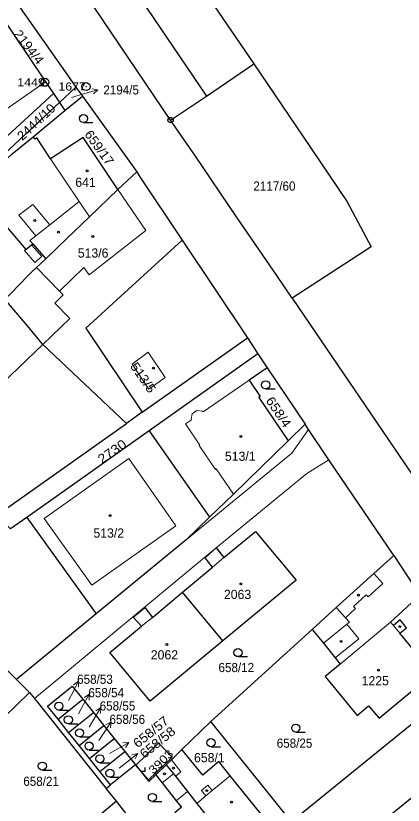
# Model space of a CAD drawing. Extents: x -679733 to -673243, y -1075091 to -1066557.
# Drawn here: x -676064.2 to -675992.4, y -1071368.7 to -1071222.5 of the extents above; entities that cross this region are included whole.
import ezdxf
from ezdxf.enums import TextEntityAlignment as Align

# ---------------------------------------------------------------- set-up
doc = ezdxf.new("R2010")
doc.units = 0
doc.header["$LTSCALE"] = 0.68
for name, color, linetype, lineweight in [('1', 7, 'Continuous', 25), ('3', 7, 'Continuous', 25), ('4', 7, 'Continuous', 13), ('5', 7, 'Continuous', 25), ('7', 7, 'Continuous', 13), ('8', 7, 'Continuous', 25)]:
    doc.layers.add(name, color=color, linetype=linetype, lineweight=lineweight)
doc.layers.add('2', color=7, linetype='Continuous')

msp = doc.modelspace()

# ---------------------------------------------------------------- linework, layer by layer
at = {"layer": '1'}
for p, q in [((-676028.85, -1071237.39), (-676020.06, -1071231.4)), ((-676057.23, -1071236.86), (-676067.3, -1071246.07)), ((-676051.84, -1071237.4), (-676041.78, -1071251.43)), ((-676035.5, -1071241.81), (-676028.85, -1071237.39)), ((-676061.01, -1071244.89), (-676055.1, -1071240.03)), ((-676045.31, -1071254.69), (-676041.78, -1071251.43)), ((-676012.95, -1071274.83), (-675981.32, -1071321.28)), ((-676040.74, -1071295.93), (-676021.26, -1071282.16)), ((-676067.84, -1071315.09), (-676043.68, -1071298.01)), ((-675994.12, -1071322.49), (-675989.25, -1071329.82)), ((-676025.79, -1071338.26), (-676033.26, -1071329.25)), ((-676028.06, -1071353.21), (-676009.26, -1071336.19)), ((-676056.36, -1071352.81), (-676051.75, -1071349.11)), ((-676054.42, -1071355.23), (-676049.81, -1071351.53)), ((-676052.47, -1071357.65), (-676047.88, -1071353.95)), ((-676013.1, -1071371.78), (-676028.06, -1071353.21)), ((-676050.53, -1071360.07), (-676045.94, -1071356.36)), ((-676048.59, -1071362.48), (-676044, -1071358.79)), ((-676042.03, -1071361.24), (-676046.62, -1071364.94)), ((-676038.23, -1071363.09), (-676036.31, -1071361.22)), ((-676045.55, -1071367.99), (-676047.45, -1071365.61)), ((-676031.05, -1071386.16), (-676045.55, -1071367.99))]:
    msp.add_line(p, q, dxfattribs=at)
for points in [[(-676103.35, -1071142.45), (-676096.46, -1071137.77), (-676028.85, -1071237.39)], [(-676035.5, -1071241.81), (-676092.07, -1071158.2), (-676094.95, -1071154.67), (-676098.88, -1071149.06), (-676103.35, -1071142.45)], [(-676057.54, -1071176.05), (-676051.91, -1071184.4), (-676048.82, -1071192.06), (-676044.36, -1071196.27), (-676042.1, -1071199.04), (-676042.78, -1071199.61), (-676041.89, -1071200.9), (-676041.23, -1071200.44), (-676039.9, -1071202.36), (-676040.58, -1071202.86), (-676039.72, -1071204.1), (-676039.03, -1071203.62), (-676020.06, -1071231.4)], [(-676065.44, -1071218.08), (-676054.21, -1071234.1), (-676053.04, -1071235.73), (-676051.84, -1071237.4)], [(-676068.21, -1071220.62), (-676058.68, -1071234.72), (-676057.23, -1071236.86), (-676056.09, -1071238.56), (-676053.04, -1071235.73)], [(-676020.06, -1071231.4), (-676010.95, -1071244.79), (-676002.77, -1071256.97), (-675998.32, -1071265.31), (-676012.95, -1071274.83)], [(-676056.09, -1071238.56), (-676055.1, -1071240.03), (-676051.84, -1071237.4)], [(-676070.68, -1071252.14), (-676064.34, -1071246.24), (-676056.09, -1071238.56)], [(-676012.95, -1071274.83), (-676015.82, -1071270.62), (-676023.15, -1071259.93), (-676030.99, -1071248.32), (-676035.5, -1071241.81)], [(-676072.57, -1071255.13), (-676070.39, -1071253.14), (-676068.85, -1071251.72), (-676064.87, -1071248.06), (-676061.01, -1071244.89)], [(-676045.31, -1071254.69), (-676051.72, -1071245.01), (-676057.74, -1071248.98), (-676060.32, -1071245.11), (-676060.63, -1071245.35), (-676061.01, -1071244.89)], [(-676041.78, -1071251.43), (-676041.31, -1071252.15), (-676033.35, -1071264.07)], [(-676072.57, -1071255.13), (-676070.52, -1071257.71), (-676070.06, -1071256.78), (-676062.36, -1071265.8), (-676061.28, -1071264.9), (-676061.05, -1071264.71), (-676058.63, -1071267.49)], [(-676058.63, -1071267.49), (-676054.69, -1071263.66), (-676050.55, -1071259.71), (-676045.31, -1071254.69)], [(-676033.35, -1071264.07), (-676051.24, -1071280.34), (-676040.74, -1071295.93), (-676043.68, -1071298.01)], [(-676033.35, -1071264.07), (-676021.26, -1071282.16), (-676019.3, -1071285.1), (-676017.56, -1071287.7), (-676010.57, -1071298.17)], [(-676066.25, -1071274.96), (-676065.14, -1071273.92), (-676061.92, -1071270.61), (-676061.33, -1071270.07), (-676060.34, -1071269.11), (-676058.63, -1071267.49)], [(-676043.68, -1071298.01), (-676059.17, -1071283.4), (-676061.74, -1071280.32), (-676066.25, -1071274.96)], [(-676019.3, -1071285.1), (-676039.48, -1071299.37), (-676028.29, -1071315.38)], [(-676017.56, -1071287.7), (-676020.92, -1071290), (-676018.86, -1071293.04), (-676019.11, -1071293.21), (-676013.69, -1071301.2)], [(-675994.12, -1071322.49), (-676006.13, -1071304.73), (-676009.94, -1071299.1), (-676010.57, -1071298.17), (-676013.69, -1071301.2)], [(-676039.48, -1071299.37), (-676062.18, -1071315.42), (-676049.32, -1071333.3)], [(-676013.69, -1071301.2), (-676023.86, -1071311.08), (-676028.29, -1071315.38)], [(-676062.18, -1071315.42), (-676065.21, -1071317.56), (-676067.84, -1071315.09)], [(-676028.29, -1071315.38), (-676032.59, -1071319.57), (-676049.32, -1071333.3), (-676064.07, -1071345.41)], [(-676033.26, -1071329.25), (-676027.71, -1071324.66), (-676029.1, -1071322.88), (-676027.02, -1071321.08), (-676025.6, -1071322.86), (-676019.73, -1071318.04), (-676012.22, -1071327.04), (-676025.79, -1071338.26)], [(-676009.26, -1071336.19), (-676004.77, -1071332.13), (-675997.81, -1071325.83), (-675994.12, -1071322.49)], [(-676025.79, -1071338.26), (-676039.31, -1071349.48), (-676046.75, -1071340.45), (-676040.89, -1071335.59), (-676042.42, -1071333.89), (-676040.27, -1071332.13), (-676038.86, -1071333.93), (-676033.26, -1071329.25)], [(-676009.26, -1071336.19), (-676007.17, -1071338.68), (-676004.95, -1071341.45), (-676004.05, -1071342.57), (-676006.86, -1071344.9), (-676000.89, -1071352.08), (-675998.77, -1071350.31), (-675996.85, -1071352.62), (-675986.84, -1071344.35), (-675993.01, -1071336.87), (-675991.76, -1071335.84), (-675992.93, -1071334.41), (-675994.18, -1071335.44), (-675994.71, -1071334.8), (-675989.25, -1071329.82)], [(-676064.07, -1071345.41), (-676070.91, -1071338.54), (-676104.1, -1071371.16)], [(-675981.12, -1071342.08), (-675981.53, -1071346.24), (-676013.1, -1071371.78), (-676022.08, -1071378.97), (-676031.05, -1071386.16), (-676043.47, -1071395.98), (-676055.74, -1071406.21), (-676068, -1071416.32)], [(-676064.07, -1071345.41), (-676062.05, -1071347.45), (-676061.64, -1071347.82)], [(-676056.36, -1071352.81), (-676058.33, -1071350.36), (-676053.72, -1071346.66), (-676051.75, -1071349.11), (-676049.81, -1071351.53), (-676047.88, -1071353.95)], [(-676095.93, -1071381.09), (-676084.99, -1071370.48), (-676073.38, -1071359.21), (-676061.64, -1071347.82)], [(-676061.64, -1071347.82), (-676060.74, -1071348.94), (-676047.45, -1071365.61), (-676046.62, -1071364.94), (-676048.59, -1071362.48), (-676050.53, -1071360.07), (-676052.47, -1071357.65), (-676054.42, -1071355.23), (-676056.36, -1071352.81)], [(-676047.88, -1071353.95), (-676045.94, -1071356.36), (-676044, -1071358.79), (-676042.03, -1071361.24)], [(-676036.31, -1071361.22), (-676035.35, -1071360.29), (-676033.42, -1071358.42), (-676028.06, -1071353.21)], [(-675972.41, -1071355.19), (-675973.57, -1071354.84), (-675986.39, -1071363.8), (-675994.73, -1071370.59)], [(-676024.92, -1071375.57), (-676021.05, -1071372.34), (-676020.66, -1071372.8), (-676020.77, -1071372.89), (-676020.3, -1071373.46), (-676018.83, -1071372.24), (-676019.3, -1071371.67), (-676019.41, -1071371.76), (-676019.79, -1071371.3), (-676018.7, -1071370.38), (-676024.43, -1071363.29), (-676026.58, -1071360.62), (-676029.54, -1071363.15), (-676033.42, -1071358.42)], [(-676042.03, -1071361.24), (-676041.97, -1071361.32), (-676039.53, -1071364.35), (-676038.23, -1071363.09)], [(-676036.31, -1071361.22), (-676034.97, -1071362.9), (-676034.61, -1071363.36), (-676032.37, -1071366.18), (-676030.61, -1071368.4), (-676024.92, -1071375.57)], [(-676038.23, -1071363.09), (-676037.06, -1071364.56), (-676034.47, -1071367.93), (-676033.48, -1071369.11), (-676034.7, -1071370.13), (-676033.88, -1071371.1), (-676036.98, -1071373.68), (-676031.11, -1071380.73), (-676030.05, -1071379.84), (-676029.66, -1071380.3), (-676029.77, -1071380.39), (-676029.57, -1071380.63), (-676028.11, -1071379.42), (-676028.31, -1071379.18), (-676028.42, -1071379.27), (-676028.8, -1071378.81), (-676024.92, -1071375.57)], [(-676045.55, -1071367.99), (-676053.19, -1071374.41), (-676055.17, -1071372.05), (-676059.8, -1071375.94), (-676059.9, -1071375.82)]]:
    msp.add_lwpolyline(points, dxfattribs=at)
msp.add_lwpolyline([(-676041.97, -1071361.32), (-676037.72, -1071357.23), (-676035.22, -1071359.84), (-676039.61, -1071364.01)], close=True, dxfattribs=at)
at = {"layer": '3'}
for p, q in [((-676051.643, -1071242.28), (-676049.893, -1071242.28)), ((-676017.863, -1071291.61), (-676016.113, -1071291.61)), ((-676022.993, -1071341.21), (-676021.243, -1071341.21)), ((-676056.213, -1071351.12), (-676054.463, -1071351.12)), ((-676054.453, -1071353.66), (-676052.703, -1071353.66)), ((-676012.283, -1071355.19), (-676010.533, -1071355.19)), ((-676052.373, -1071356.08), (-676050.623, -1071356.08)), ((-676050.613, -1071358.52), (-676048.863, -1071358.52)), ((-676028.003, -1071357.89), (-676026.253, -1071357.89)), ((-676048.603, -1071360.88), (-676046.853, -1071360.88)), ((-676059.273, -1071362.23), (-676057.523, -1071362.23)), ((-676046.743, -1071363.55), (-676044.993, -1071363.55)), ((-676038.873, -1071368.04), (-676037.123, -1071368.04))]:
    msp.add_line(p, q, dxfattribs=at)
msp.add_lwpolyline([(-676040.891, -1071362.42), (-676040.22, -1071362.42), (-676040.22, -1071361.75)], dxfattribs=at)
for centre in [(-676051.6429, -1071241.5298), (-676017.8629, -1071290.8598), (-676022.9929, -1071340.4598), (-676056.2129, -1071350.3698), (-676054.4529, -1071352.9098), (-676052.3729, -1071355.3298), (-676012.2829, -1071354.4398), (-676050.6129, -1071357.7698), (-676028.0029, -1071357.1398), (-676048.6029, -1071360.1298), (-676059.2729, -1071361.4798), (-676046.7429, -1071362.7998), (-676038.8729, -1071367.2898)]:
    msp.add_circle(centre, 0.75, dxfattribs=at)
at = {"layer": '4'}
for p, q in [((-676058.68, -1071234.72), (-676067.83, -1071241.05)), ((-676057.74, -1071248.98), (-676052.44, -1071256.89)), ((-676045.31, -1071254.69), (-676040.07, -1071262.28)), ((-676063.63, -1071259.41), (-676061.07, -1071257.43)), ((-676061.07, -1071257.43), (-676057.89, -1071261.22)), ((-676052.44, -1071256.89), (-676057.89, -1071261.22)), ((-676052.44, -1071256.89), (-676050.55, -1071259.71)), ((-676063.63, -1071259.41), (-676060.49, -1071263.28)), ((-676057.89, -1071261.22), (-676060.49, -1071263.28)), ((-676040.07, -1071262.28), (-676050.6, -1071270.5)), ((-676060.49, -1071263.28), (-676061.57, -1071264.14)), ((-676061.57, -1071264.14), (-676061.05, -1071264.71)), ((-676061.28, -1071264.9), (-676059.39, -1071267.11)), ((-676062.59, -1071265.99), (-676062.36, -1071265.8)), ((-676060.7, -1071268.19), (-676062.59, -1071265.99)), ((-676059.39, -1071267.11), (-676060.7, -1071268.19)), ((-676060.34, -1071269.11), (-676056.11, -1071273.48)), ((-676056.11, -1071273.48), (-676051.6, -1071269.12)), ((-676051.6, -1071269.12), (-676050.6, -1071270.5)), ((-676056.11, -1071273.48), (-676055.41, -1071274.2)), ((-676055.41, -1071274.2), (-676056.96, -1071275.7)), ((-676056.96, -1071275.7), (-676054.19, -1071278.56)), ((-676054.19, -1071278.56), (-676059.17, -1071283.4)), ((-676042.65, -1071287.03), (-676039.64, -1071284.82)), ((-676039.64, -1071284.82), (-676036.5, -1071289.49)), ((-676039.56, -1071291.67), (-676042.65, -1071287.03)), ((-676036.5, -1071289.49), (-676039.56, -1071291.67)), ((-676029.46, -1071295.86), (-676020.92, -1071290)), ((-676031.48, -1071296.22), (-676030.65, -1071295.64)), ((-676030.65, -1071295.64), (-676029.55, -1071295.74)), ((-676029.55, -1071295.74), (-676029.46, -1071295.86)), ((-676032.75, -1071298.11), (-676031.6, -1071297.33)), ((-676031.68, -1071297.2), (-676031.48, -1071296.22)), ((-676031.6, -1071297.33), (-676031.68, -1071297.2)), ((-676030.06, -1071302.04), (-676032.75, -1071298.11)), ((-676009.94, -1071299.1), (-676013.03, -1071303.52)), ((-676030.18, -1071302.12), (-676030.06, -1071302.04)), ((-676027.16, -1071306.53), (-676030.18, -1071302.12)), ((-676058.93, -1071315.59), (-676043.26, -1071304.51)), ((-676013.03, -1071303.52), (-676032.59, -1071319.57)), ((-676006.13, -1071304.73), (-676010.22, -1071307.25)), ((-676027.04, -1071306.44), (-676027.16, -1071306.53)), ((-676023.86, -1071311.08), (-676027.04, -1071306.44)), ((-676010.22, -1071307.25), (-676027.02, -1071321.08)), ((-676050.1, -1071327.94), (-676058.93, -1071315.59)), ((-676027.02, -1071321.08), (-676060.74, -1071348.94)), ((-676027.71, -1071324.66), (-676025.6, -1071322.86)), ((-675996.12, -1071327.68), (-675997.81, -1071325.83)), ((-675998.84, -1071330.15), (-675996.12, -1071327.68)), ((-676001.57, -1071331.9), (-675999.2, -1071329.76)), ((-675999.2, -1071329.76), (-675998.84, -1071330.15)), ((-676003.08, -1071334), (-676004.77, -1071332.13)), ((-676003.08, -1071334), (-676001.21, -1071332.3)), ((-676001.21, -1071332.3), (-676001.57, -1071331.9)), ((-676040.89, -1071335.59), (-676038.86, -1071333.93)), ((-676002.34, -1071334.82), (-676003.08, -1071334)), ((-676007.17, -1071338.68), (-676002.81, -1071335.17)), ((-676004.05, -1071342.57), (-675994.71, -1071334.8)), ((-676002.81, -1071335.17), (-676002.34, -1071334.82)), ((-676000.59, -1071337.93), (-676002.81, -1071335.17)), ((-675994.18, -1071335.44), (-675993.01, -1071336.87)), ((-676004.95, -1071341.45), (-676000.59, -1071337.93)), ((-676033.57, -1071362.53), (-676035.35, -1071360.29)), ((-676037.06, -1071364.56), (-676034.97, -1071362.9)), ((-676034.61, -1071363.36), (-676033.57, -1071362.53)), ((-676024.43, -1071363.29), (-676027.81, -1071366.02)), ((-676034.47, -1071367.93), (-676032.37, -1071366.18)), ((-676029.77, -1071366), (-676028.61, -1071365.03)), ((-676028.96, -1071366.98), (-676029.77, -1071366)), ((-676028.96, -1071366.98), (-676027.81, -1071366.02)), ((-676027.81, -1071366.02), (-676028.61, -1071365.03)), ((-676030.61, -1071368.4), (-676028.96, -1071366.98))]:
    msp.add_line(p, q, dxfattribs=at)
for points in [[(-676059.17, -1071283.4), (-676084.73, -1071307.8), (-676087.31, -1071305.06)], [(-676043.26, -1071304.51), (-676034.52, -1071316.95), (-676050.1, -1071327.94)]]:
    msp.add_lwpolyline(points, dxfattribs=at)
at = {"layer": '5'}
for centre in [(-676050.9568, -1071251.1992), (-676060.6668, -1071260.4192), (-676056.2868, -1071262.5692), (-676049.9268, -1071263.3792), (-676038.6868, -1071287.7492), (-676022.4468, -1071300.4392), (-676046.7168, -1071315.0892), (-676022.4968, -1071327.7492), (-676000.6768, -1071329.7992), (-675992.9568, -1071335.6492), (-676003.8868, -1071338.3792), (-676036.1968, -1071338.9392), (-675996.9668, -1071343.6992), (-676034.9468, -1071361.8692), (-676036.6368, -1071362.9292), (-676028.7568, -1071366.0292), (-676024.2168, -1071368.1492)]:
    msp.add_circle(centre, 0.175, dxfattribs=at)
at = {"layer": '7'}
for p, q in [((-676048.965, -1071236.213), (-676050.066, -1071236.008)), ((-676052.578, -1071345.736), (-676053.478, -1071346.401)), ((-676050.565, -1071348.145), (-676051.489, -1071348.778)), ((-676048.424, -1071350.628), (-676049.369, -1071351.228)), ((-676046.502, -1071353.312), (-676047.477, -1071353.862)), ((-676043.225, -1071357.125), (-676044.344, -1071357.173)), ((-676041.575, -1071359.152), (-676042.673, -1071359.374))]:
    msp.add_line(p, q, dxfattribs=at)
for points in [[(-676053.9, -1071237.63), (-676051.85, -1071237.04), (-676048.965, -1071236.213), (-676049.79, -1071236.97)], [(-676054.42, -1071349.33), (-676053.94, -1071348.41), (-676052.578, -1071345.736), (-676052.586, -1071346.856)], [(-676052.6, -1071351.82), (-676052.02, -1071350.77), (-676050.565, -1071348.145), (-676050.613, -1071349.264)], [(-676050.59, -1071354.24), (-676049.97, -1071353.2), (-676048.424, -1071350.628), (-676048.511, -1071351.744)], [(-676048.81, -1071356.75), (-676048.18, -1071355.8), (-676046.502, -1071353.312), (-676046.647, -1071354.422)], [(-676046.83, -1071359.13), (-676045.85, -1071358.58), (-676043.225, -1071357.125), (-676043.858, -1071358.049)], [(-676045.06, -1071361.87), (-676043.94, -1071361), (-676041.575, -1071359.152), (-676042.056, -1071360.164)]]:
    msp.add_lwpolyline(points, dxfattribs=at)
at = {"layer": '8'}
for centre, radius in [((-676058.8, -1071234.8098), 0.75), ((-676058.8, -1071234.8098), 0.03), ((-676051.18, -1071235.5998), 0.75), ((-676051.18, -1071235.5998), 0.03), ((-676035.5, -1071241.8099), 0.5), ((-676035.5, -1071241.8099), 0.0303)]:
    msp.add_circle(centre, radius, dxfattribs=at)

# ---------------------------------------------------------------- texts
at = {"layer": '2'}
for s, height, rotation, width, p in [('2194/4', 1.7, 308, 1.05, (-676062.4373, -1071228.8017)), ('2444/10', 1.7, 43, 1.05, (-676059.8332, -1071242.7807)), ('659/17', 1.7, 306, 1.05, (-676049.415, -1071247.4224)), ('513/5', 1.7, 305, 1.1, (-676041.2889, -1071290.0015)), ('658/4', 1.7, 304, 1.1, (-676016.1804, -1071296.3722)), ('2730', 1.7, 35, 1.15, (-676045.8675, -1071303.8886)), ('3903', 1.5, 44, 1.2, (-676036.7815, -1071361.214))]:
    msp.add_text(s, height=height, rotation=rotation, dxfattribs=dict(at, width=width)).set_placement(p, align=Align.CENTER)
at = {"layer": '2', "width": 0.95}
for s, p in [('2194/5', (-676047.97, -1071237.07)), ('658/53', (-676052.82, -1071346.239)), ('658/54', (-676050.74, -1071348.739)), ('658/55', (-676048.65, -1071351.18)), ('658/56', (-676046.83, -1071353.67))]:
    msp.add_text(s, height=1.7, dxfattribs=at).set_placement(p)
at = {"layer": '2'}
for s, p in [('641', (-676051.269, -1071254.18)), ('513/6', (-676049.86, -1071267.279)), ('513/1', (-676022.58, -1071304.93)), ('513/2', (-676046.96, -1071319.16)), ('2063', (-676023.08, -1071330.529)), ('2062', (-676036.64, -1071341.72)), ('1225', (-675997.54, -1071346.519)), ('658/1', (-676028.31, -1071360.769))]:
    msp.add_text(s, height=1.7, dxfattribs=at).set_placement(p, align=Align.CENTER)
at = {"layer": '2', "width": 0.95}
for s, p in [('2117/60', (-676016.24, -1071254.89)), ('658/12', (-676023.309, -1071344.07)), ('658/25', (-676012.509, -1071358.08)), ('658/21', (-676059.509, -1071365.14))]:
    msp.add_text(s, height=1.7, dxfattribs=at).set_placement(p, align=Align.CENTER)
at = {"layer": '2', "width": 1.1}
for s, p in [('658/57', (-676041.595, -1071358.21)), ('658/58', (-676040.355, -1071360.15))]:
    msp.add_text(s, height=1.7, rotation=39, dxfattribs=at).set_placement(p)
at = {"layer": '8', "width": 1.15}
for s, p in [('1449', (-676058.799, -1071235.56)), ('1677', (-676051.179, -1071236.35))]:
    msp.add_text(s, height=1.5, dxfattribs=at).set_placement(p, align=Align.RIGHT)

doc.saveas('drawing.dxf')
